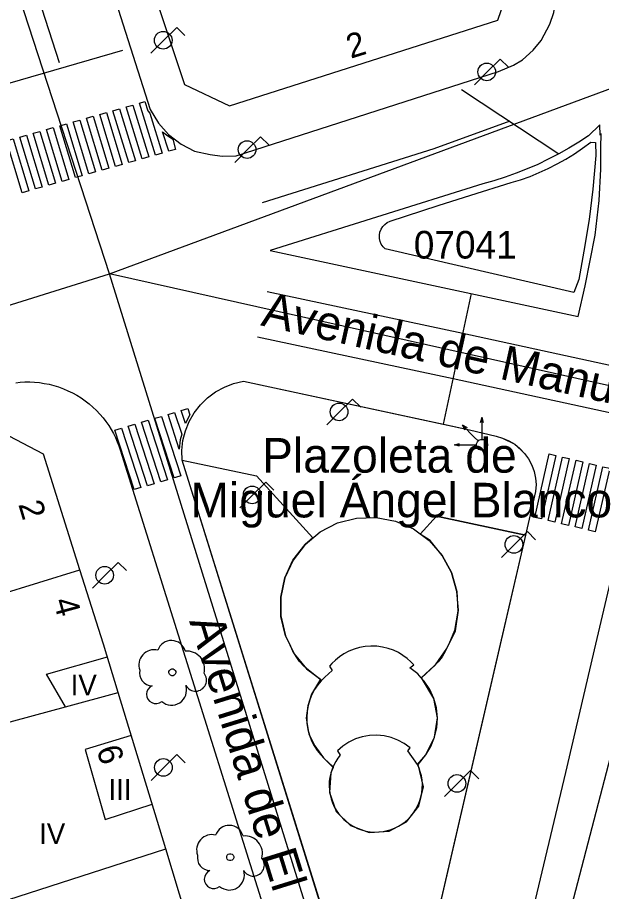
# Model space of a CAD drawing. Extents: x 282771 to 285132, y 4823109 to 4825496.
# Drawn here: x 285063.7 to 285105.9, y 4823777.7 to 4823840.9 of the extents above; entities that cross this region are included whole.
import ezdxf

# ---------------------------------------------------------------- set-up
doc = ezdxf.new("R2010")
doc.units = 0
for name, color, linetype in [('ACERA-BORDILLO', 7, 'Continuous'), ('ARBOL', 7, 'Continuous'), ('BORDILLO', 7, 'Continuous'), ('CALLE-EJE', 7, 'Continuous'), ('CALLE-TEXTO', 7, 'Continuous'), ('EDIFICIO', 7, 'Continuous'), ('FAROLA', 7, 'Continuous'), ('MEDIANERA', 7, 'Continuous'), ('NUM-LOCAL', 7, 'Continuous'), ('NUM-PORTAL', 7, 'Continuous'), ('PASO-PEATONES', 7, 'Continuous'), ('SEMAFORO', 7, 'Continuous'), ('SENAL-VIARIA', 7, 'Continuous'), ('TXT-ALTURA-EDIFICIO', 7, 'Continuous'), ('VERTICE-RTM', 7, 'Continuous'), ('ZONA-VERDE', 7, 'Continuous')]:
    doc.layers.add(name, color=color, linetype=linetype)

msp = doc.modelspace()

# ---------------------------------------------------------------- linework, layer by layer
at = {"layer": 'ACERA-BORDILLO'}
msp.add_line((285088.231, 4823768.412), (285077.692, 4823802.202), dxfattribs=at)
for points in [[(285058.981, 4823917.614), (285050.149, 4823912.953), (285049.621, 4823912.648), (285049.347, 4823912.211), (285049.225, 4823911.734), (285049.175, 4823911.236), (285049.205, 4823910.465), (285049.498, 4823909.078), (285049.778, 4823907.948), (285073.317, 4823834.207), (285073.916, 4823833.218), (285074.637, 4823832.385), (285075.54, 4823831.695), (285076.515, 4823831.197), (285077.641, 4823830.943), (285078.514, 4823830.831)], [(285078.514, 4823830.831), (285079.519, 4823830.852), (285098.478, 4823836.943), (285099.564, 4823837.4), (285100.223, 4823837.796), (285100.974, 4823838.486), (285101.553, 4823839.177), (285102.182, 4823840.365), (285102.487, 4823841.21), (285102.65, 4823842.367), (285102.457, 4823843.758), (285064.7, 4823916.246)], [(285063.589, 4823814.457), (285063.922, 4823814.49), (285064.26, 4823814.508), (285064.603, 4823814.51), (285064.95, 4823814.494), (285065.299, 4823814.461), (285065.649, 4823814.41), (285065.999, 4823814.34), (285066.347, 4823814.252), (285066.692, 4823814.146), (285067.032, 4823814.022), (285067.367, 4823813.88), (285067.694, 4823813.72), (285068.012, 4823813.544), (285068.32, 4823813.351), (285068.617, 4823813.144), (285068.902, 4823812.922), (285069.174, 4823812.687), (285069.431, 4823812.44), (285069.674, 4823812.183), (285069.901, 4823811.916), (285070.113, 4823811.641), (285070.308, 4823811.359), (285070.488, 4823811.072), (285070.651, 4823810.78), (285070.798, 4823810.486), (285070.929, 4823810.189), (285071.044, 4823809.892), (285071.144, 4823809.595), (285085.231, 4823764.639)], [(285130.1, 4823728.185), (285093.776, 4823716.756), (285092.936, 4823716.536), (285092.066, 4823716.486), (285091.216, 4823716.606), (285090.396, 4823716.896), (285089.656, 4823717.336), (285089.016, 4823717.916), (285088.496, 4823718.606), (285088.126, 4823719.396), (285087.916, 4823720.236), (285087.876, 4823721.096), (285088.016, 4823721.956), (285103.347, 4823786.287), (285105.517, 4823795.557), (285107.437, 4823803.747)]]:
    msp.add_lwpolyline(points, dxfattribs=at)
at = {"layer": 'ARBOL'}
for centre, major_axis, start_param, end_param in [((285074.84, 4823794.787), (0.576, 0.864), 5.573902, 8.117581), ((285073.58, 4823794.057), (0.609, 0.912), 0.334241, 2.518072), ((285075.97, 4823793.787), (0.706, 1.058), 5.039665, 6.972905), ((285073.47, 4823793.487), (-0.519, -0.778), 5.101908, 6.839093), ((285076.58, 4823792.957), (-0.442, -0.663), 5.806383, 9.123008), ((285073.71, 4823791.937), (-0.373, -0.559), 4.144381, 7.560614), ((285074.85, 4823792.237), (-0.603, -0.903), 6.15531, 8.755388), ((285079.02, 4823781.425), (0.576, 0.864), 5.573902, 8.117581), ((285077.76, 4823780.695), (0.609, 0.912), 0.334241, 2.518072), ((285080.15, 4823780.425), (0.706, 1.058), 5.039665, 6.972905), ((285077.65, 4823780.125), (-0.519, -0.778), 5.101908, 6.839093), ((285080.76, 4823779.595), (-0.442, -0.663), 5.806383, 9.123008), ((285077.89, 4823778.575), (-0.373, -0.559), 4.144381, 7.560614), ((285079.03, 4823778.875), (-0.603, -0.903), 6.15531, 8.755388)]:
    msp.add_ellipse(centre, major_axis=major_axis, ratio=0.999979, start_param=start_param, end_param=end_param, dxfattribs=at)
for centre in [(285074.91, 4823793.527), (285079.09, 4823780.165)]:
    msp.add_ellipse(centre, major_axis=(0.141, 0.212), ratio=0.999979, dxfattribs=at)
at = {"layer": 'BORDILLO'}
for p, q in [((285079.337, 4823814.387), (285079.337, 4823814.387)), ((285075.617, 4823808.847), (285080.997, 4823807.727)), ((285100.417, 4823803.427), (285093.987, 4823804.807)), ((285085.707, 4823792.907), (285085.678, 4823792.93)), ((285092.884, 4823793.134), (285092.877, 4823793.127))]:
    msp.add_line(p, q, dxfattribs=at)
for points in [[(285075.617, 4823808.847), (285075.597, 4823809.567), (285075.677, 4823810.287), (285075.857, 4823810.987), (285076.127, 4823811.647), (285076.487, 4823812.277), (285076.937, 4823812.847), (285077.447, 4823813.357), (285078.027, 4823813.787), (285078.667, 4823814.127), (285079.337, 4823814.387), (285080.047, 4823814.557), (285096.387, 4823811.057), (285098.297, 4823810.597), (285098.767, 4823810.457), (285099.217, 4823810.267), (285099.647, 4823810.017), (285100.027, 4823809.707), (285100.367, 4823809.347), (285100.647, 4823808.947), (285100.877, 4823808.507), (285101.047, 4823808.047), (285101.147, 4823807.567), (285101.187, 4823807.077), (285101.157, 4823806.587), (285100.423, 4823803.426)], [(285100.423, 4823803.426), (285098.597, 4823795.557), (285090.998, 4823762.762), (285090.938, 4823762.616), (285090.829, 4823762.49), (285090.685, 4823762.406), (285090.53, 4823762.375), (285090.373, 4823762.395), (285090.222, 4823762.467), (285090.104, 4823762.584), (285090.034, 4823762.726), (285079.767, 4823795.557), (285075.617, 4823808.847)], [(285085.678, 4823792.93), (285084.741, 4823793.673), (285084.407, 4823793.97), (285084.106, 4823794.304), (285083.844, 4823794.671), (285083.627, 4823795.062), (285083.387, 4823795.557), (285083.087, 4823796.167), (285082.757, 4823797.547), (285082.737, 4823798.967), (285083.037, 4823800.357), (285083.627, 4823801.637), (285084.497, 4823802.767), (285085.587, 4823803.677), (285086.847, 4823804.327), (285088.217, 4823804.677), (285089.637, 4823804.717), (285091.027, 4823804.457), (285092.327, 4823803.887), (285093.477, 4823803.047), (285094.407, 4823801.977), (285095.077, 4823800.727), (285095.457, 4823799.357), (285095.527, 4823797.937), (285095.287, 4823796.547), (285094.877, 4823795.557), (285094.822, 4823795.423), (285094.631, 4823795.018), (285094.394, 4823794.635), (285094.115, 4823794.281), (285093.8, 4823793.962), (285092.884, 4823793.134)], [(285092.884, 4823793.134), (285092.637, 4823793.407), (285092.077, 4823793.847), (285092.357, 4823794.077), (285092.148, 4823794.281), (285091.877, 4823794.523), (285091.574, 4823794.747), (285091.241, 4823794.946), (285090.881, 4823795.117), (285090.498, 4823795.253), (285090.096, 4823795.351), (285089.682, 4823795.407), (285089.262, 4823795.42), (285088.843, 4823795.388), (285088.432, 4823795.313), (285088.035, 4823795.198), (285087.658, 4823795.044), (285087.306, 4823794.858), (285086.983, 4823794.644), (285086.69, 4823794.406), (285086.43, 4823794.152), (285086.257, 4823793.967), (285086.467, 4823793.667), (285085.929, 4823793.18), (285085.678, 4823792.93)], [(285085.678, 4823792.93), (285085.664, 4823792.916), (285085.416, 4823792.617), (285085.192, 4823792.285), (285084.997, 4823791.922), (285084.837, 4823791.531), (285084.718, 4823791.119), (285084.643, 4823790.691), (285084.615, 4823790.255), (285084.634, 4823789.818), (285084.701, 4823789.389), (285084.812, 4823788.975), (285084.964, 4823788.581), (285085.151, 4823788.214), (285085.369, 4823787.877), (285085.611, 4823787.574), (285085.871, 4823787.304), (285086.519, 4823786.694)], [(285092.617, 4823786.857), (285093.217, 4823787.557), (285093.587, 4823788.167), (285093.857, 4823788.827), (285094.017, 4823789.517), (285094.067, 4823790.237), (285093.987, 4823790.947), (285093.807, 4823791.637), (285093.517, 4823792.287), (285093.117, 4823792.877), (285092.884, 4823793.134)], [(285092.621, 4823786.86), (285091.927, 4823787.847), (285092.087, 4823788.067), (285091.657, 4823788.377), (285091.207, 4823788.627), (285090.717, 4823788.817), (285090.207, 4823788.937), (285089.677, 4823788.987), (285089.157, 4823788.967), (285088.637, 4823788.867), (285088.147, 4823788.707), (285087.667, 4823788.477), (285087.237, 4823788.187), (285086.847, 4823787.847), (285087.047, 4823787.537), (285086.873, 4823787.316), (285086.714, 4823787.074), (285086.573, 4823786.813), (285086.522, 4823786.693)], [(285086.522, 4823786.693), (285086.454, 4823786.534), (285086.358, 4823786.241), (285086.29, 4823785.937), (285086.249, 4823785.625), (285086.238, 4823785.309), (285086.256, 4823784.993), (285086.304, 4823784.682), (285086.379, 4823784.379), (285086.481, 4823784.089), (285086.607, 4823783.813), (285086.753, 4823783.555), (285086.917, 4823783.317), (285087.096, 4823783.1), (285087.293, 4823782.898), (285087.511, 4823782.709), (285087.751, 4823782.535), (285088.012, 4823782.379), (285088.289, 4823782.246), (285088.582, 4823782.138), (285088.886, 4823782.056), (285089.198, 4823782.003), (285089.513, 4823781.98), (285089.828, 4823781.986), (285090.138, 4823782.021), (285090.439, 4823782.083), (285090.729, 4823782.171), (285091.004, 4823782.282), (285091.262, 4823782.414), (285091.501, 4823782.562), (285091.727, 4823782.73), (285091.944, 4823782.922), (285092.148, 4823783.137), (285092.336, 4823783.374), (285092.505, 4823783.632), (285092.651, 4823783.907), (285092.772, 4823784.198), (285092.866, 4823784.5), (285092.931, 4823784.809), (285092.967, 4823785.122), (285092.973, 4823785.434), (285092.951, 4823785.741), (285092.902, 4823786.04), (285092.828, 4823786.327), (285092.732, 4823786.6), (285092.617, 4823786.857)]]:
    msp.add_lwpolyline(points, dxfattribs=at)
at = {"layer": 'CALLE-EJE'}
for points in [[(285070.357, 4823822.327), (285041.518, 4823910.878)], [(285070.357, 4823822.327), (285112.117, 4823837.778)], [(285019.154, 4823806.295), (285070.357, 4823822.327)], [(285076.366, 4823707.556), (285089.316, 4823761.297), (285070.357, 4823822.327)], [(285127.047, 4823809.638), (285070.357, 4823822.327)], [(285090.034, 4823762.726), (285075.617, 4823808.847), (285075.597, 4823809.567), (285075.677, 4823810.287), (285075.857, 4823810.987), (285076.127, 4823811.647), (285076.487, 4823812.277), (285076.937, 4823812.847), (285077.447, 4823813.357), (285078.027, 4823813.787), (285078.667, 4823814.127), (285079.337, 4823814.387), (285080.047, 4823814.557)], [(285080.047, 4823814.557), (285094.513, 4823811.459), (285096.387, 4823811.057), (285098.297, 4823810.597), (285098.767, 4823810.457), (285099.647, 4823810.017), (285100.367, 4823809.347), (285100.647, 4823808.947), (285100.877, 4823808.507), (285101.047, 4823808.047), (285101.147, 4823807.567), (285101.191, 4823807.094), (285101.157, 4823806.587), (285100.423, 4823803.426), (285090.998, 4823762.762)]]:
    msp.add_lwpolyline(points, dxfattribs=at)
at = {"layer": 'EDIFICIO'}
for points in [[(285075.797, 4823836.017), (285079.047, 4823834.457), (285098.417, 4823840.648), (285099.607, 4823844.108), (285096.087, 4823850.948), (285086.977, 4823868.678), (285078.538, 4823885.098), (285067.538, 4823906.683), (285063.684, 4823908.007), (285055.638, 4823905.329), (285053.754, 4823901.785), (285055.178, 4823897.938), (285061.257, 4823879.688), (285067.137, 4823862.017), (285073.137, 4823843.977), (285075.797, 4823836.017)], [(285065.587, 4823809.287), (285062.607, 4823810.857), (285045.867, 4823805.637), (285028.997, 4823800.386), (285027.637, 4823797.696), (285028.307, 4823795.556), (285036.936, 4823768.666)], [(285076.877, 4823772.697), (285074.427, 4823780.777), (285070.997, 4823792.077), (285069.937, 4823795.557), (285068.227, 4823800.927), (285065.587, 4823809.287)], [(285108.517, 4823795.557), (285106.867, 4823788.567), (285099.116, 4823758.897), (285104.036, 4823743.467), (285106.316, 4823737.077), (285110.016, 4823726.737), (285113.126, 4823725.197), (285127.786, 4823729.617), (285130.1, 4823730.388)]]:
    msp.add_lwpolyline(points, dxfattribs=at)
at = {"layer": 'FAROLA'}
for p, q in [((285075.229, 4823840.133), (285074.289, 4823839.203)), ((285075.819, 4823839.543), (285075.229, 4823840.133)), ((285074.289, 4823839.203), (285073.359, 4823838.263)), ((285098.607, 4823837.848), (285097.667, 4823836.918)), ((285099.197, 4823837.258), (285098.607, 4823837.848)), ((285097.667, 4823836.918), (285096.737, 4823835.978)), ((285081.287, 4823832.237), (285080.347, 4823831.307)), ((285081.877, 4823831.647), (285081.287, 4823832.237)), ((285080.347, 4823831.307), (285079.417, 4823830.367)), ((285087.937, 4823813.277), (285086.997, 4823812.347)), ((285088.527, 4823812.687), (285087.937, 4823813.277)), ((285086.997, 4823812.347), (285086.067, 4823811.407)), ((285081.657, 4823807.277), (285080.717, 4823806.347)), ((285082.247, 4823806.687), (285081.657, 4823807.277)), ((285080.717, 4823806.347), (285079.787, 4823805.407)), ((285100.566, 4823803.697), (285099.626, 4823802.767)), ((285101.156, 4823803.107), (285100.566, 4823803.697)), ((285099.626, 4823802.767), (285098.696, 4823801.827)), ((285070.997, 4823801.466), (285070.057, 4823800.536)), ((285071.587, 4823800.876), (285070.997, 4823801.466)), ((285070.057, 4823800.536), (285069.127, 4823799.596)), ((285075.24, 4823787.58), (285074.3, 4823786.65)), ((285075.83, 4823786.99), (285075.24, 4823787.58)), ((285074.3, 4823786.65), (285073.37, 4823785.71)), ((285096.454, 4823786.423), (285095.514, 4823785.493)), ((285097.044, 4823785.833), (285096.454, 4823786.423)), ((285095.514, 4823785.493), (285094.584, 4823784.553))]:
    msp.add_line(p, q, dxfattribs=at)
for centre in [(285074.249, 4823839.203), (285070.017, 4823800.536), (285074.26, 4823786.65), (285095.474, 4823785.493)]:
    msp.add_circle(centre, 0.638, dxfattribs=at)
for centre, major_axis, ratio in [((285097.627, 4823836.918), (0.352, 0.531), 0.999978), ((285080.307, 4823831.307), (0.352, 0.531), 0.999978), ((285086.957, 4823812.347), (0.353, 0.531), 0.999979), ((285080.677, 4823806.347), (0.353, 0.531), 0.999979), ((285099.586, 4823802.767), (0.353, 0.531), 0.999979)]:
    msp.add_ellipse(centre, major_axis=major_axis, ratio=ratio, dxfattribs=at)
at = {"layer": 'MEDIANERA'}
for p, q in [((285059.607, 4823798.297), (285068.227, 4823800.927)), ((285067.177, 4823791.037), (285070.997, 4823792.077)), ((285056.327, 4823788.087), (285067.177, 4823791.037)), ((285057.906, 4823775.436), (285074.427, 4823780.777))]:
    msp.add_line(p, q, dxfattribs=at)
for points in [[(285067.177, 4823791.037), (285065.817, 4823793.397), (285070.217, 4823794.647)], [(285071.937, 4823788.967), (285068.597, 4823787.937), (285070.047, 4823782.877), (285073.447, 4823783.997)]]:
    msp.add_lwpolyline(points, dxfattribs=at)
at = {"layer": 'PASO-PEATONES'}
for points in [[(285070.62, 4823834.117), (285071.101, 4823834.253), (285072.245, 4823830.501), (285071.763, 4823830.365)], [(285071.582, 4823834.389), (285072.064, 4823834.525), (285073.207, 4823830.772), (285072.726, 4823830.636)], [(285072.545, 4823834.661), (285072.928, 4823834.769), (285073.139, 4823834.109), (285073.292, 4823833.926), (285074.17, 4823831.044), (285073.688, 4823830.908)], [(285068.695, 4823833.574), (285069.176, 4823833.71), (285070.319, 4823829.957), (285069.838, 4823829.821)], [(285069.657, 4823833.846), (285070.139, 4823833.981), (285071.282, 4823830.229), (285070.801, 4823830.093)], [(285066.77, 4823833.03), (285066.863, 4823833.056), (285067.251, 4823833.166), (285068.394, 4823829.413), (285068.078, 4823829.324), (285067.913, 4823829.277)], [(285067.732, 4823833.302), (285068.213, 4823833.438), (285069.357, 4823829.685), (285068.876, 4823829.549)], [(285063.882, 4823832.214), (285064.363, 4823832.35), (285065.507, 4823828.598), (285065.025, 4823828.462)], [(285064.844, 4823832.486), (285065.326, 4823832.622), (285066.469, 4823828.869), (285065.988, 4823828.733)], [(285065.807, 4823832.758), (285066.288, 4823832.894), (285067.432, 4823829.141), (285066.95, 4823829.005)], [(285074.19, 4823832.588), (285074.485, 4823832.375), (285074.941, 4823832.05), (285075.132, 4823831.316), (285074.651, 4823831.18)], [(285062.919, 4823831.943), (285063.401, 4823832.078), (285064.544, 4823828.326), (285064.063, 4823828.19)], [(285074.595, 4823812.16), (285075.075, 4823812.301), (285075.585, 4823810.732), (285075.48, 4823810.323), (285075.406, 4823809.663)], [(285075.555, 4823812.442), (285076.035, 4823812.583), (285076.179, 4823812.141), (285075.947, 4823811.735), (285075.857, 4823811.514)], [(285072.676, 4823811.596), (285073.156, 4823811.737), (285074.552, 4823807.435), (285074.073, 4823807.294)], [(285073.636, 4823811.878), (285073.746, 4823811.911), (285074.116, 4823812.019), (285075.512, 4823807.717), (285075.145, 4823807.609), (285075.032, 4823807.576)], [(285070.756, 4823811.032), (285071.236, 4823811.173), (285072.633, 4823806.871), (285072.153, 4823806.73)], [(285071.716, 4823811.314), (285072.196, 4823811.455), (285073.593, 4823807.153), (285073.113, 4823807.012)], [(285101.091, 4823804.726), (285102.133, 4823809.315), (285102.619, 4823809.199), (285101.577, 4823804.61)], [(285102.063, 4823804.494), (285103.105, 4823809.083), (285103.592, 4823808.967), (285102.55, 4823804.378)], [(285103.036, 4823804.262), (285104.078, 4823808.851), (285104.565, 4823808.735), (285103.523, 4823804.146)], [(285104.009, 4823804.03), (285105.051, 4823808.619), (285105.537, 4823808.503), (285104.495, 4823803.914)], [(285104.982, 4823803.798), (285106.024, 4823808.387), (285106.51, 4823808.271), (285105.468, 4823803.682)]]:
    msp.add_lwpolyline(points, close=True, dxfattribs=at)
at = {"layer": 'SEMAFORO'}
for p, q in [((285097.187, 4823811.587), (285097.287, 4823811.967)), ((285097.287, 4823810.767), (285097.287, 4823811.967)), ((285097.387, 4823811.587), (285097.287, 4823811.967)), ((285096.727, 4823810.527), (285095.877, 4823811.377)), ((285096.067, 4823811.027), (285095.877, 4823811.377)), ((285096.227, 4823811.187), (285095.877, 4823811.377)), ((285097.007, 4823810.247), (285096.727, 4823810.527)), ((285097.287, 4823810.367), (285097.287, 4823810.767)), ((285095.287, 4823809.967), (285095.667, 4823810.067)), ((285095.287, 4823809.967), (285096.487, 4823809.967)), ((285095.667, 4823809.867), (285095.287, 4823809.967)), ((285096.487, 4823809.967), (285096.887, 4823809.967))]:
    msp.add_line(p, q, dxfattribs=at)
msp.add_ellipse((285097.287, 4823809.967), major_axis=(0.221, 0.333), ratio=0.999979, dxfattribs=at)
at = {"layer": 'SENAL-VIARIA'}
for p, q in [((285048.765, 4823893.706), (285066.727, 4823837.599)), ((285061.08, 4823835.53), (285071.337, 4823838.484)), ((285095.809, 4823835.658), (285102.827, 4823830.988)), ((285105.75, 4823827.615), (285105.75, 4823827.615)), ((285105.75, 4823827.615), (285105.75, 4823827.615)), ((285105.454, 4823825.116), (285105.454, 4823825.116)), ((285105.454, 4823825.116), (285105.454, 4823825.116)), ((285105.454, 4823825.116), (285105.454, 4823825.116)), ((285105.454, 4823825.116), (285105.454, 4823825.116)), ((285094.513, 4823811.459), (285096.521, 4823820.892))]:
    msp.add_line(p, q, dxfattribs=at)
for points in [[(285081.418, 4823827.482), (285093.82, 4823831.389), (285099.316, 4823833.379)], [(285105.831, 4823832.357), (285105.809, 4823833.098), (285104.987, 4823832.308), (285104.287, 4823831.848), (285103.557, 4823831.407), (285102.827, 4823830.988)], [(285102.827, 4823830.988), (285102.077, 4823830.607), (285101.307, 4823830.238), (285100.537, 4823829.908), (285099.747, 4823829.598), (285098.947, 4823829.318), (285098.147, 4823829.057), (285097.337, 4823828.837), (285081.967, 4823824.017), (285104.227, 4823819.237), (285104.751, 4823821.451), (285105.454, 4823825.116), (285105.75, 4823827.615), (285105.879, 4823829.892), (285105.873, 4823831.427), (285105.887, 4823832.458)], [(285130.1, 4823811.293), (285127.982, 4823811.581), (285121.863, 4823812.488), (285114.609, 4823813.939), (285095.907, 4823818.006), (285081.758, 4823821.019)], [(285130.1, 4823807.237), (285126.718, 4823807.947), (285120.275, 4823809.307), (285109.947, 4823811.542), (285095.212, 4823814.745), (285081.064, 4823817.758)]]:
    msp.add_lwpolyline(points, dxfattribs=at)
at = {"layer": 'VERTICE-RTM'}
msp.add_line((285095.887, 4823822.927), (285095.887, 4823822.927), dxfattribs=at)
at = {"layer": 'ZONA-VERDE'}
for p, q in [((285104.557, 4823831.407), (285105.137, 4823831.848)), ((285105.137, 4823831.848), (285105.487, 4823831.808)), ((285105.487, 4823831.808), (285105.521, 4823830.871)), ((285103.957, 4823830.997), (285104.557, 4823831.407)), ((285102.717, 4823830.267), (285103.347, 4823830.617)), ((285103.347, 4823830.617), (285103.957, 4823830.997)), ((285105.521, 4823830.871), (285105.299, 4823828.447)), ((285101.427, 4823829.637), (285102.077, 4823829.937)), ((285102.077, 4823829.937), (285102.717, 4823830.267)), ((285100.077, 4823829.127), (285100.757, 4823829.367)), ((285100.757, 4823829.367), (285101.427, 4823829.637)), ((285096.479, 4823828.008), (285099.387, 4823828.917)), ((285099.387, 4823828.917), (285100.077, 4823829.127)), ((285094.111, 4823827.268), (285096.479, 4823828.008)), ((285105.299, 4823828.447), (285105.022, 4823826.263)), ((285105.299, 4823828.447), (285105.299, 4823828.447)), ((285090.647, 4823826.127), (285094.111, 4823827.268)), ((285090.257, 4823825.897), (285090.437, 4823826.027)), ((285090.437, 4823826.027), (285090.647, 4823826.127)), ((285105.022, 4823826.263), (285104.652, 4823823.967)), ((285105.022, 4823826.263), (285105.022, 4823826.263)), ((285105.022, 4823826.263), (285105.022, 4823826.263)), ((285089.907, 4823825.337), (285089.987, 4823825.547)), ((285089.987, 4823825.547), (285090.107, 4823825.737)), ((285090.107, 4823825.737), (285090.257, 4823825.897)), ((285089.867, 4823825.117), (285089.907, 4823825.337)), ((285089.877, 4823824.887), (285089.867, 4823825.117)), ((285089.917, 4823824.667), (285089.877, 4823824.887)), ((285090.007, 4823824.467), (285089.917, 4823824.667)), ((285090.137, 4823824.277), (285090.007, 4823824.467)), ((285090.297, 4823824.127), (285090.137, 4823824.277)), ((285103.927, 4823820.987), (285090.297, 4823824.127)), ((285104.652, 4823823.967), (285104.287, 4823821.917)), ((285104.287, 4823821.917), (285103.927, 4823820.987)), ((285104.287, 4823821.917), (285104.287, 4823821.917)), ((285104.287, 4823821.917), (285104.287, 4823821.917)), ((285079.771, 4823795.557), (285075.617, 4823808.847)), ((285075.617, 4823808.847), (285080.997, 4823807.727)), ((285080.997, 4823807.727), (285085.067, 4823803.247)), ((285092.817, 4823803.517), (285093.987, 4823804.807)), ((285093.987, 4823804.807), (285100.417, 4823803.427)), ((285093.55, 4823803.052), (285092.817, 4823803.517)), ((285100.417, 4823803.427), (285098.594, 4823795.557)), ((285084.497, 4823802.767), (285083.648, 4823801.641)), ((285085.067, 4823803.247), (285084.497, 4823802.767)), ((285094.407, 4823801.977), (285093.55, 4823803.052)), ((285083.648, 4823801.641), (285083.037, 4823800.357)), ((285095.077, 4823800.727), (285094.407, 4823801.977)), ((285083.037, 4823800.357), (285082.737, 4823798.967)), ((285095.457, 4823799.357), (285095.077, 4823800.727)), ((285082.737, 4823798.967), (285082.737, 4823797.616)), ((285095.577, 4823798.027), (285095.457, 4823799.357)), ((285082.737, 4823797.616), (285083.087, 4823796.167)), ((285095.372, 4823796.529), (285095.577, 4823798.027)), ((285094.747, 4823795.237), (285095.372, 4823796.529)), ((285083.087, 4823796.167), (285083.707, 4823794.854)), ((285089.887, 4823763.197), (285079.771, 4823795.557)), ((285098.594, 4823795.557), (285091.127, 4823763.317)), ((285093.927, 4823794.077), (285094.747, 4823795.237)), ((285083.707, 4823794.854), (285084.597, 4823793.787)), ((285092.904, 4823793.12), (285093.927, 4823794.077)), ((285084.597, 4823793.787), (285085.617, 4823793.032)), ((285085.617, 4823793.032), (285084.97, 4823791.945)), ((285093.807, 4823791.637), (285092.904, 4823793.12)), ((285084.97, 4823791.945), (285084.706, 4823791.093)), ((285094.067, 4823790.237), (285093.807, 4823791.637)), ((285084.706, 4823791.093), (285084.589, 4823790.212)), ((285084.589, 4823790.212), (285084.765, 4823789.066)), ((285093.857, 4823788.827), (285094.067, 4823790.237)), ((285084.765, 4823789.066), (285085.206, 4823788.214)), ((285093.217, 4823787.557), (285093.857, 4823788.827)), ((285085.206, 4823788.214), (285085.837, 4823787.337)), ((285092.669, 4823786.862), (285093.217, 4823787.557)), ((285085.837, 4823787.337), (285086.528, 4823786.656)), ((285093.047, 4823785.257), (285092.669, 4823786.862)), ((285086.357, 4823786.267), (285086.257, 4823784.827)), ((285086.528, 4823786.656), (285086.357, 4823786.267)), ((285092.717, 4823783.857), (285093.047, 4823785.257)), ((285086.257, 4823784.827), (285086.757, 4823783.477)), ((285091.837, 4823782.707), (285092.717, 4823783.857)), ((285086.757, 4823783.477), (285087.777, 4823782.457)), ((285087.777, 4823782.457), (285089.127, 4823781.937)), ((285090.567, 4823782.037), (285091.837, 4823782.707)), ((285089.127, 4823781.937), (285090.567, 4823782.037))]:
    msp.add_line(p, q, dxfattribs=at)

# ---------------------------------------------------------------- texts
at = {"layer": 'CALLE-TEXTO'}
for s, rotation, p in [('Avenida de Manuel Llaneza', 347.38288, (285081.243, 4823818.609)), ('Avenida de El Llano', 287.25767, (285076.112, 4823797.229))]:
    msp.add_text(s, height=2.5, rotation=rotation, dxfattribs=at).set_placement(p)
for s, p in [('Plazoleta de', (285081.392, 4823807.957)), ('Miguel Ángel Blanco', (285076.213, 4823804.721))]:
    msp.add_text(s, height=2.5, dxfattribs=at).set_placement(p)
at = {"layer": 'NUM-LOCAL'}
msp.add_text('2', height=1.75, rotation=286.63942, dxfattribs=at).set_placement((285063.766, 4823805.674))
at = {"layer": 'NUM-PORTAL'}
for s, rotation, p in [('2', 17.19063, (285087.799, 4823837.866)), ('4', 285.34296, (285066.293, 4823798.689)), ('6', 286.77942, (285069.411, 4823787.969))]:
    msp.add_text(s, height=1.75, rotation=rotation, dxfattribs=at).set_placement(p)
at = {"layer": 'TXT-ALTURA-EDIFICIO'}
for s, p in [('IV', (285067.557, 4823791.857)), ('III', (285070.285, 4823784.307)), ('IV', (285065.277, 4823781.117))]:
    msp.add_text(s, height=1.5, rotation=0.0006, dxfattribs=at).set_placement(p)
at = {"layer": 'VERTICE-RTM'}
msp.add_text('07041', height=2, rotation=0.0006, dxfattribs=at).set_placement((285092.356, 4823823.427))

doc.saveas('drawing.dxf')
